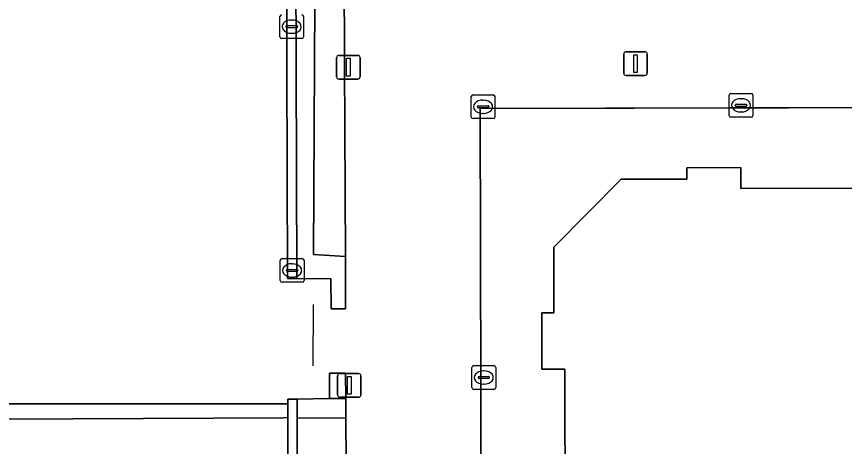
# Model space of a CAD drawing. Extents: x 160203 to 161530, y 379528 to 381797.
# Drawn here: x 160852.5 to 160887.38, y 380733.92 to 380752.03 of the extents above; entities that cross this region are included whole.
import ezdxf

# ---------------------------------------------------------------- set-up
doc = ezdxf.new("R2010")
doc.units = 0
for name, color, linetype in [('IMGEO_Groenvoorziening', 7, 'Continuous'), ('IMGEO_Haag', 7, 'Continuous'), ('IMGEO_Hek', 7, 'Continuous'), ('IMGEO_Kolk', 7, 'Continuous'), ('IMGEO_Lichtmast', 7, 'Continuous'), ('IMGEO_Muur', 7, 'Continuous'), ('IMGEO_Pand', 7, 'Continuous'), ('IMGEO_Pand_overbouw', 7, 'Continuous'), ('IMGEO_Parkeervlak_open', 7, 'Continuous'), ('IMGEO_Voetpad_open', 7, 'Continuous')]:
    doc.layers.add(name, color=color, linetype=linetype)

msp = doc.modelspace()

# ---------------------------------------------------------------- linework, layer by layer
at = {"layer": 'IMGEO_Groenvoorziening'}
for points in [[(160863.931, 380735.135), (160863.75, 380735.129), (160831.249, 380734.966), (160831.189, 380735.694), (160831.173, 380745.508), (160833.513, 380745.51), (160833.487, 380750.804), (160833.442, 380760.813), (160848.377, 380760.776), (160849.815, 380760.772), (160849.822, 380769.736), (160847.729, 380772.303), (160837.711, 380770.215), (160835.558, 380769.259), (160834.054, 380767.473), (160833.243, 380765.015), (160832.448, 380760.798), (160830.303, 380761.048), (160827.242, 380745.784), (160827.226, 380719.738)], [(160863.986, 380722.535), (160863.931, 380735.135)], [(160866.474, 380722.287), (160866.376, 380735.12), (160864.326, 380735.106), (160864.369, 380722.442)]]:
    msp.add_lwpolyline(points, dxfattribs=at)
for points in [[(160865.097, 380758.065), (160866.286, 380758.072), (160866.285, 380758.332), (160864.251, 380758.327), (160864.277, 380750), (160864.306, 380740.997), (160865.743, 380740.981), (160865.748, 380739.712), (160866.364, 380739.715), (160866.355, 380741.916), (160865.006, 380742.01)], [(160866.286, 380758.072), (160865.097, 380758.065), (160865.006, 380742.01), (160866.355, 380741.916), (160866.32, 380750)], [(160866.362, 380737.01), (160865.683, 380737.008), (160865.688, 380735.941), (160866.37, 380735.941)], [(160863.928, 380735.713), (160851.487, 380735.718), (160831.189, 380735.694), (160831.249, 380734.966), (160863.75, 380735.129), (160863.931, 380735.135)], [(160866.37, 380735.941), (160865.688, 380735.941), (160864.323, 380735.908), (160864.326, 380735.106), (160866.376, 380735.12)]]:
    msp.add_lwpolyline(points, close=True, dxfattribs=at)
at = {"layer": 'IMGEO_Haag'}
for points in [[(160866.286, 380758.072), (160865.097, 380758.065), (160865.006, 380742.01), (160866.355, 380741.916), (160866.32, 380750)], [(160863.928, 380735.713), (160851.487, 380735.718), (160831.189, 380735.694), (160831.249, 380734.966), (160863.75, 380735.129), (160863.931, 380735.135)], [(160866.37, 380735.941), (160865.688, 380735.941), (160864.323, 380735.908), (160864.326, 380735.106), (160866.376, 380735.12)]]:
    msp.add_lwpolyline(points, close=True, dxfattribs=at)
at = {"layer": 'IMGEO_Hek'}
msp.add_lwpolyline([(160864.99, 380737.313), (160865.003, 380739.9)], dxfattribs=at)
at = {"layer": 'IMGEO_Kolk'}
for p, q in [((160863.592, 380751.173), (160863.592, 380752.025)), ((160864.08, 380751.879), (160864.105, 380751.879)), ((160864.593, 380752.025), (160864.593, 380751.173)), ((160863.851, 380751.593), (160863.851, 380751.605)), ((160864.289, 380751.556), (160863.891, 380751.556)), ((160863.894, 380751.642), (160864.292, 380751.642)), ((160864.335, 380751.605), (160864.335, 380751.593)), ((160864.519, 380751.099), (160863.667, 380751.099)), ((160864.103, 380751.319), (160864.078, 380751.319)), ((160871.657, 380747.802), (160871.657, 380748.654)), ((160871.732, 380748.728), (160872.584, 380748.728)), ((160872.658, 380748.654), (160872.658, 380747.802)), ((160882.526, 380747.861), (160882.526, 380748.713)), ((160882.601, 380748.787), (160883.453, 380748.787)), ((160883.527, 380748.713), (160883.527, 380747.861)), ((160872.145, 380748.508), (160872.17, 380748.508)), ((160882.785, 380748.281), (160882.785, 380748.293)), ((160882.828, 380748.33), (160883.226, 380748.33)), ((160883.014, 380748.567), (160883.039, 380748.567)), ((160883.269, 380748.293), (160883.269, 380748.281)), ((160871.916, 380748.222), (160871.916, 380748.234)), ((160872.354, 380748.185), (160871.956, 380748.185)), ((160871.959, 380748.271), (160872.357, 380748.271)), ((160872.168, 380747.948), (160872.143, 380747.948)), ((160872.4, 380748.234), (160872.4, 380748.222)), ((160883.223, 380748.244), (160882.825, 380748.244)), ((160883.037, 380748.007), (160883.012, 380748.007)), ((160872.584, 380747.728), (160871.732, 380747.728)), ((160883.453, 380747.787), (160882.601, 380747.787)), ((160863.609, 380740.909), (160863.609, 380741.761)), ((160863.684, 380741.835), (160864.536, 380741.835)), ((160864.61, 380741.761), (160864.61, 380740.909)), ((160863.868, 380741.329), (160863.868, 380741.341)), ((160863.911, 380741.378), (160864.309, 380741.378)), ((160864.097, 380741.615), (160864.122, 380741.615)), ((160864.352, 380741.341), (160864.352, 380741.329)), ((160864.306, 380741.292), (160863.908, 380741.292)), ((160864.12, 380741.055), (160864.095, 380741.055)), ((160864.536, 380740.835), (160863.684, 380740.835)), ((160871.686, 380736.4), (160871.686, 380737.252)), ((160871.761, 380737.326), (160872.613, 380737.326)), ((160872.687, 380737.252), (160872.687, 380736.4)), ((160871.945, 380736.82), (160871.945, 380736.832)), ((160872.383, 380736.783), (160871.985, 380736.783)), ((160871.988, 380736.869), (160872.386, 380736.869)), ((160872.174, 380737.106), (160872.199, 380737.106)), ((160872.429, 380736.832), (160872.429, 380736.82)), ((160872.197, 380736.546), (160872.172, 380736.546)), ((160872.613, 380736.326), (160871.761, 380736.326))]:
    msp.add_line(p, q, dxfattribs=at)
for points in [[(160863.592, 380751.173), (160863.592, 380752.025)], [(160864.593, 380752.025), (160864.593, 380751.173)], [(160864.519, 380751.099), (160863.667, 380751.099)], [(160871.657, 380747.802), (160871.657, 380748.654)], [(160871.732, 380748.728), (160872.584, 380748.728)], [(160872.658, 380748.654), (160872.658, 380747.802)], [(160882.526, 380747.861), (160882.526, 380748.713)], [(160882.601, 380748.787), (160883.453, 380748.787)], [(160883.527, 380748.713), (160883.527, 380747.861)], [(160872.584, 380747.728), (160871.732, 380747.728)], [(160883.453, 380747.787), (160882.601, 380747.787)], [(160863.609, 380740.909), (160863.609, 380741.761)], [(160863.684, 380741.835), (160864.536, 380741.835)], [(160864.61, 380741.761), (160864.61, 380740.909)], [(160864.536, 380740.835), (160863.684, 380740.835)], [(160871.686, 380736.4), (160871.686, 380737.252)], [(160871.761, 380737.326), (160872.613, 380737.326)], [(160872.687, 380737.252), (160872.687, 380736.4)], [(160872.613, 380736.326), (160871.761, 380736.326)]]:
    msp.add_lwpolyline(points, dxfattribs=at)
for centre, radius, start, end in [((160863.669, 380752.023), 0.0765, 91.552, 178.448), ((160863.669, 380752.023), 0.0765, 91.552, 178.448), ((160864.517, 380752.023), 0.0765, 1.552, 88.448), ((160864.517, 380752.023), 0.0765, 1.552, 88.448), ((160863.891, 380751.602), 0.0403, 85.8775, 175.7526), ((160863.888, 380751.592), 0.0366, 178.938, 274.7102), ((160864.292, 380751.599), 0.043, 264.8664, 352.4533), ((160864.296, 380751.604), 0.0386, 1.7309, 96.639), ((160863.669, 380751.175), 0.0765, 181.552, 268.448), ((160863.669, 380751.175), 0.0765, 181.552, 268.448), ((160864.517, 380751.175), 0.0765, 271.552, 358.448), ((160864.517, 380751.175), 0.0765, 271.552, 358.448), ((160871.734, 380748.652), 0.0765, 91.552, 178.448), ((160871.734, 380748.652), 0.0765, 91.552, 178.448), ((160872.582, 380748.652), 0.0765, 1.552, 88.448), ((160872.582, 380748.652), 0.0765, 1.552, 88.448), ((160882.603, 380748.711), 0.0765, 91.552, 178.448), ((160882.603, 380748.711), 0.0765, 91.552, 178.448), ((160883.451, 380748.711), 0.0765, 1.552, 88.448), ((160883.451, 380748.711), 0.0765, 1.552, 88.448), ((160882.825, 380748.29), 0.0403, 85.8775, 175.7526), ((160882.822, 380748.28), 0.0366, 178.938, 274.7102), ((160883.226, 380748.287), 0.043, 264.8664, 352.4533), ((160883.23, 380748.292), 0.0386, 1.7309, 96.639), ((160871.956, 380748.231), 0.0403, 85.8775, 175.7526), ((160871.953, 380748.221), 0.0366, 178.938, 274.7102), ((160872.357, 380748.228), 0.043, 264.8664, 352.4533), ((160872.361, 380748.233), 0.0386, 1.7309, 96.639), ((160871.734, 380747.804), 0.0765, 181.552, 268.448), ((160871.734, 380747.804), 0.0765, 181.552, 268.448), ((160872.582, 380747.804), 0.0765, 271.552, 358.448), ((160872.582, 380747.804), 0.0765, 271.552, 358.448), ((160882.603, 380747.863), 0.0765, 181.552, 268.448), ((160882.603, 380747.863), 0.0765, 181.552, 268.448), ((160883.451, 380747.863), 0.0765, 271.552, 358.448), ((160883.451, 380747.863), 0.0765, 271.552, 358.448), ((160863.686, 380741.759), 0.0765, 91.552, 178.448), ((160863.686, 380741.759), 0.0765, 91.552, 178.448), ((160864.534, 380741.759), 0.0765, 1.552, 88.448), ((160864.534, 380741.759), 0.0765, 1.552, 88.448), ((160863.908, 380741.338), 0.0403, 85.8775, 175.7526), ((160863.905, 380741.328), 0.0366, 178.938, 274.7102), ((160864.309, 380741.335), 0.043, 264.8664, 352.4533), ((160864.313, 380741.34), 0.0386, 1.7309, 96.639), ((160863.686, 380740.911), 0.0765, 181.552, 268.448), ((160863.686, 380740.911), 0.0765, 181.552, 268.448), ((160864.534, 380740.911), 0.0765, 271.552, 358.448), ((160864.534, 380740.911), 0.0765, 271.552, 358.448), ((160871.763, 380737.25), 0.0765, 91.552, 178.448), ((160871.763, 380737.25), 0.0765, 91.552, 178.448), ((160872.611, 380737.25), 0.0765, 1.552, 88.448), ((160872.611, 380737.25), 0.0765, 1.552, 88.448), ((160871.985, 380736.829), 0.0403, 85.8775, 175.7526), ((160871.982, 380736.819), 0.0366, 178.938, 274.7102), ((160872.386, 380736.826), 0.043, 264.8664, 352.4533), ((160872.39, 380736.831), 0.0386, 1.7309, 96.639), ((160871.763, 380736.402), 0.0765, 181.552, 268.448), ((160871.763, 380736.402), 0.0765, 181.552, 268.448), ((160872.611, 380736.402), 0.0765, 271.552, 358.448), ((160872.611, 380736.402), 0.0765, 271.552, 358.448)]:
    msp.add_arc(centre, radius, start, end, dxfattribs=at)
for centre, major_axis, ratio, start_param, end_param in [((160864.079, 380751.599), (-0.387, 0.002), 0.722429, 4.712389, 7.853982), ((160864.104, 380751.599), (-0.39, 0.002), 0.717154, 1.570796, 4.712389), ((160872.144, 380748.228), (-0.387, 0.002), 0.722429, 4.712389, 7.853982), ((160872.169, 380748.228), (-0.39, 0.002), 0.717154, 1.570796, 4.712389), ((160883.013, 380748.287), (-0.387, 0.002), 0.722429, 4.712389, 7.853982), ((160883.038, 380748.287), (-0.39, 0.002), 0.717154, 1.570796, 4.712389), ((160864.096, 380741.335), (-0.387, 0.002), 0.722429, 4.712389, 7.853982), ((160864.121, 380741.335), (-0.39, 0.002), 0.717154, 1.570796, 4.712389), ((160872.173, 380736.826), (-0.387, 0.002), 0.722429, 4.712389, 7.853982), ((160872.198, 380736.826), (-0.39, 0.002), 0.717154, 1.570796, 4.712389)]:
    msp.add_ellipse(centre, major_axis=major_axis, ratio=ratio, start_param=start_param, end_param=end_param, dxfattribs=at)
at = {"layer": 'IMGEO_Lichtmast'}
for p, q in [((160866.083, 380750.392), (160866.873, 380750.392)), ((160866.873, 380750.392), (160866.083, 380750.392)), ((160878.082, 380749.643), (160878.082, 380750.443)), ((160878.082, 380750.443), (160878.082, 380749.643)), ((160878.182, 380750.543), (160878.972, 380750.543)), ((160878.972, 380750.543), (160878.182, 380750.543)), ((160879.072, 380750.443), (160879.072, 380749.643)), ((160879.072, 380749.643), (160879.072, 380750.443)), ((160865.983, 380749.492), (160865.983, 380750.292)), ((160865.983, 380750.292), (160865.983, 380749.492)), ((160866.973, 380750.292), (160866.973, 380749.492)), ((160866.973, 380749.492), (160866.973, 380750.292)), ((160866.873, 380749.392), (160866.083, 380749.392)), ((160866.083, 380749.392), (160866.873, 380749.392)), ((160878.972, 380749.543), (160878.182, 380749.543)), ((160878.182, 380749.543), (160878.972, 380749.543)), ((160866.021, 380736.093), (160866.021, 380736.893)), ((160866.021, 380736.893), (160866.021, 380736.093)), ((160866.121, 380736.993), (160866.911, 380736.993)), ((160866.911, 380736.993), (160866.121, 380736.993)), ((160867.011, 380736.893), (160867.011, 380736.093)), ((160867.011, 380736.093), (160867.011, 380736.893)), ((160866.911, 380735.993), (160866.121, 380735.993)), ((160866.121, 380735.993), (160866.911, 380735.993))]:
    msp.add_line(p, q, dxfattribs=at)
for points in [[(160878.502, 380750.418), (160878.652, 380750.418), (160878.652, 380749.668), (160878.502, 380749.668), (160878.502, 380750.418)], [(160866.403, 380750.267), (160866.553, 380750.267), (160866.553, 380749.517), (160866.403, 380749.517), (160866.403, 380750.267)], [(160866.441, 380736.868), (160866.591, 380736.868), (160866.591, 380736.118), (160866.441, 380736.118), (160866.441, 380736.868)]]:
    msp.add_lwpolyline(points, dxfattribs=at)
for centre, start, end in [((160866.083, 380750.292), 90, 180), ((160866.083, 380750.292), 90, 180), ((160866.873, 380750.292), 0, 90), ((160866.873, 380750.292), 360, 90), ((160878.182, 380750.443), 90, 180), ((160878.182, 380750.443), 90, 180), ((160878.972, 380750.443), 0, 90), ((160878.972, 380750.443), 360, 90), ((160866.083, 380749.492), 180, 270), ((160866.083, 380749.492), 180, 270), ((160866.873, 380749.492), 270, 0), ((160866.873, 380749.492), 270, 0), ((160878.182, 380749.643), 180, 270), ((160878.182, 380749.643), 180, 270), ((160878.972, 380749.643), 270, 0), ((160878.972, 380749.643), 270, 0), ((160866.121, 380736.893), 90, 180), ((160866.121, 380736.893), 90, 180), ((160866.911, 380736.893), 0, 90), ((160866.911, 380736.893), 360, 90), ((160866.121, 380736.093), 180, 270), ((160866.121, 380736.093), 180, 270), ((160866.911, 380736.093), 270, 0), ((160866.911, 380736.093), 270, 0)]:
    msp.add_arc(centre, 0.1, start, end, dxfattribs=at)
at = {"layer": 'IMGEO_Muur'}
for points in [[(160864.251, 380758.327), (160863.867, 380758.326), (160863.888, 380750), (160863.91, 380740.997), (160864.306, 380740.997), (160864.277, 380750)], [(160864.326, 380735.106), (160864.323, 380735.908), (160863.927, 380735.908), (160863.928, 380735.713), (160863.931, 380735.135), (160863.986, 380722.535), (160864.369, 380722.442)]]:
    msp.add_lwpolyline(points, close=True, dxfattribs=at)
at = {"layer": 'IMGEO_Pand'}
msp.add_lwpolyline([(160901.731, 380730.795), (160901.722, 380734.236), (160902.579, 380735.097), (160902.67, 380735.412), (160902.609, 380746.38), (160901.659, 380747.188), (160888.743, 380747.155), (160887.844, 380746.251), (160887.848, 380744.803), (160883.018, 380744.79), (160883.015, 380745.662), (160880.743, 380745.657), (160880.744, 380745.18), (160877.98, 380745.173), (160875.134, 380742.312), (160875.142, 380739.544), (160874.628, 380739.543), (160874.635, 380737.172), (160875.597, 380737.175), (160875.647, 380717.982)], dxfattribs=at)
at = {"layer": 'IMGEO_Pand_overbouw'}
msp.add_lwpolyline([(160875.647, 380717.982), (160875.597, 380737.175), (160874.635, 380737.172), (160874.628, 380739.543), (160875.142, 380739.544), (160875.134, 380742.312), (160877.98, 380745.173), (160880.744, 380745.18), (160880.743, 380745.657), (160883.015, 380745.662), (160883.018, 380744.79), (160887.848, 380744.803), (160887.844, 380746.251), (160888.743, 380747.155), (160901.659, 380747.188), (160902.609, 380746.38), (160902.67, 380735.412), (160903.673, 380735.416), (160903.639, 380748.231), (160872.029, 380748.148), (160872.107, 380718.502)], dxfattribs=at)
at = {"layer": 'IMGEO_Parkeervlak_open'}
msp.add_lwpolyline([(160866.32, 380750), (160866.355, 380741.916), (160866.364, 380739.715), (160865.748, 380739.712), (160865.743, 380740.981), (160864.306, 380740.997), (160863.91, 380740.997), (160863.888, 380750), (160863.867, 380758.326), (160864.251, 380758.327), (160866.285, 380758.332), (160866.286, 380758.072)], close=True, dxfattribs=at)
for points in [[(160872.107, 380718.502), (160872.029, 380748.148), (160898.017, 380748.216)], [(160851.487, 380735.718), (160863.928, 380735.713), (160863.927, 380735.908), (160864.323, 380735.908), (160865.688, 380735.941), (160865.683, 380737.008), (160866.362, 380737.01), (160866.37, 380735.941), (160866.376, 380735.12), (160866.474, 380722.287)]]:
    msp.add_lwpolyline(points, dxfattribs=at)
at = {"layer": 'IMGEO_Voetpad_open'}
msp.add_lwpolyline([(160875.647, 380717.982), (160875.597, 380737.175), (160874.635, 380737.172), (160874.628, 380739.543), (160875.142, 380739.544), (160875.134, 380742.312), (160877.98, 380745.173), (160880.744, 380745.18), (160880.743, 380745.657), (160883.015, 380745.662), (160883.018, 380744.79), (160887.848, 380744.803), (160887.844, 380746.251), (160888.743, 380747.155), (160901.659, 380747.188), (160902.609, 380746.38), (160902.67, 380735.412), (160903.673, 380735.416), (160903.639, 380748.231), (160898.017, 380748.216), (160872.029, 380748.148), (160872.107, 380718.502)], dxfattribs=at)

doc.saveas('drawing.dxf')
